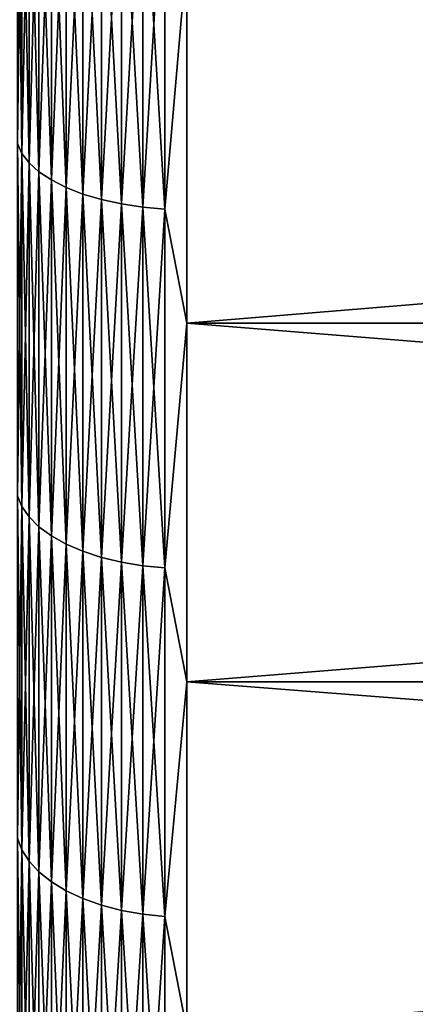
# Model space of a CAD drawing. Header units: metres. Extents: x -2 to 85, y -75 to 96.
# Tile 327 of 444: x 70.16 to 71.32, y 15.23 to 18.11. Entities that reach past the tile are written whole.
import ezdxf

# ---------------------------------------------------------------- set-up
doc = ezdxf.new("R2010")
doc.units = ezdxf.units.M
doc.layers.add('solid_20204500', color=7, linetype='CONTINUOUS')

msp = doc.modelspace()

# ---------------------------------------------------------------- linework, layer by layer
at = {"layer": 'solid_20204500'}
for points in [[(70.167053, 18.78006, 21.212383), (70.154274, 18.805655, 21.153496), (70.154274, 17.750223, 20.662731)], [(70.167053, 17.721691, -20.720253), (70.154274, 17.750223, -20.662731), (70.154274, 18.805655, -21.153496)], [(70.167053, 18.78006, -21.212383), (70.167053, 17.721691, -20.720253), (70.154274, 18.805655, -21.153496)], [(70.167053, 17.721691, 20.720253), (70.167053, 18.78006, 21.212383), (70.154274, 17.750223, 20.662731)], [(70.18811, 18.755348, 21.269236), (70.167053, 18.78006, 21.212383), (70.167053, 17.721691, 20.720253)], [(70.18811, 17.694143, -20.775785), (70.167053, 17.721691, -20.720253), (70.167053, 18.78006, -21.212383)], [(70.18811, 18.755348, -21.269236), (70.18811, 17.694143, -20.775785), (70.167053, 18.78006, -21.212383)], [(70.18811, 17.694143, 20.775785), (70.18811, 18.755348, 21.269236), (70.167053, 17.721691, 20.720253)], [(70.217087, 18.731947, 21.323076), (70.18811, 18.755348, 21.269236), (70.18811, 17.694143, 20.775785)], [(70.217087, 17.668055, -20.828377), (70.18811, 17.694143, -20.775785), (70.18811, 18.755348, -21.269236)], [(70.217087, 18.731947, -21.323076), (70.217087, 17.668055, -20.828377), (70.18811, 18.755348, -21.269236)], [(70.217087, 17.668055, 20.828377), (70.217087, 18.731947, 21.323076), (70.18811, 17.694143, 20.775785)], [(70.253479, 18.710255, 21.372984), (70.217087, 18.731947, 21.323076), (70.217087, 17.668055, 20.828377)], [(70.253479, 17.643873, -20.877127), (70.217087, 17.668055, -20.828377), (70.217087, 18.731947, -21.323076)], [(70.253479, 18.710255, -21.372984), (70.253479, 17.643873, -20.877127), (70.217087, 18.731947, -21.323076)], [(70.253479, 17.643873, 20.877127), (70.253479, 18.710255, 21.372984), (70.217087, 17.668055, 20.828377)], [(70.296677, 18.690643, 21.418102), (70.253479, 18.710255, 21.372984), (70.253479, 17.643873, 20.877127)], [(70.296677, 17.622011, -20.9212), (70.253479, 17.643873, -20.877127), (70.253479, 18.710255, -21.372984)], [(70.296677, 18.690643, -21.418102), (70.296677, 17.622011, -20.9212), (70.253479, 18.710255, -21.372984)], [(70.296677, 17.622011, 20.9212), (70.296677, 18.690643, 21.418102), (70.253479, 17.643873, 20.877127)], [(70.345932, 18.67345, 21.457659), (70.296677, 18.690643, 21.418102), (70.296677, 17.622011, 20.9212)], [(70.345932, 17.602844, -20.959837), (70.296677, 17.622011, -20.9212), (70.296677, 18.690643, -21.418102)], [(70.345932, 18.67345, -21.457659), (70.345932, 17.602844, -20.959837), (70.296677, 18.690643, -21.418102)], [(70.345932, 17.602844, 20.959837), (70.345932, 18.67345, 21.457659), (70.296677, 17.622011, 20.9212)], [(70.400398, 18.65897, 21.490974), (70.345932, 18.67345, 21.457659), (70.345932, 17.602844, 20.959837)], [(70.400398, 17.5867, -20.99238), (70.345932, 17.602844, -20.959837), (70.345932, 18.67345, -21.457659)], [(70.400398, 18.65897, -21.490974), (70.400398, 17.5867, -20.99238), (70.345932, 18.67345, -21.457659)], [(70.400398, 17.5867, 20.99238), (70.400398, 18.65897, 21.490974), (70.345932, 17.602844, 20.959837)], [(70.459145, 18.647449, 21.517477), (70.400398, 18.65897, 21.490974), (70.400398, 17.5867, 20.99238)], [(70.459145, 17.57386, -21.018269), (70.400398, 17.5867, -20.99238), (70.400398, 18.65897, -21.490974)], [(70.459145, 18.647449, -21.517477), (70.459145, 17.57386, -21.018269), (70.400398, 18.65897, -21.490974)], [(70.459145, 17.57386, 21.018269), (70.459145, 18.647449, 21.517477), (70.400398, 17.5867, 20.99238)], [(70.521156, 18.63909, 21.536715), (70.459145, 18.647449, 21.517477), (70.459145, 17.57386, 21.018269)], [(70.521156, 17.564539, -21.037058), (70.459145, 17.57386, -21.018269), (70.459145, 18.647449, -21.517477)], [(70.521156, 18.63909, -21.536715), (70.521156, 17.564539, -21.037058), (70.459145, 18.647449, -21.517477)], [(70.521156, 17.564539, 21.037058), (70.521156, 18.63909, 21.536715), (70.459145, 17.57386, 21.018269)], [(70.585388, 18.634029, 21.548353), (70.521156, 18.63909, 21.536715), (70.521156, 17.564539, 21.037058)], [(70.585388, 17.558899, -21.048429), (70.521156, 17.564539, -21.037058), (70.521156, 18.63909, -21.536715)], [(70.585388, 18.634029, -21.548353), (70.585388, 17.558899, -21.048429), (70.521156, 18.63909, -21.536715)], [(70.585388, 17.558899, 21.048429), (70.585388, 18.634029, 21.548353), (70.521156, 17.564539, 21.037058)], [(70.585388, 18.634029, -21.548353), (70.650002, 18.302433, -21.405775), (70.585388, 17.558899, -21.048429)], [(70.585388, 17.558899, 21.048429), (70.650002, 18.302433, 21.405775), (70.585388, 18.634029, 21.548353)], [(70.585388, 17.558899, -21.048429), (70.650002, 18.302433, -21.405775), (70.650002, 17.22575, -20.884577)], [(70.585388, 17.558899, 21.048429), (70.650002, 17.22575, 20.884577), (70.650002, 18.302433, 21.405775)], [(83.727272, 17.22575, -20.884577), (70.650002, 17.22575, -20.884577), (70.650002, 18.302433, -21.405775)], [(83.727272, 18.302433, -21.405775), (83.727272, 17.22575, -20.884577), (70.650002, 18.302433, -21.405775)], [(83.727272, 18.302433, 21.405775), (70.650002, 18.302433, 21.405775), (70.650002, 17.22575, 20.884577)], [(83.727272, 17.22575, 20.884577), (83.727272, 18.302433, 21.405775), (70.650002, 17.22575, 20.884577)], [(70.167053, 17.721691, 20.720253), (70.154274, 17.750223, 20.662731), (70.154274, 16.720896, 20.119349)], [(70.167053, 16.689497, -20.175356), (70.154274, 16.720896, -20.119349), (70.154274, 17.750223, -20.662731)], [(70.167053, 17.721691, -20.720253), (70.167053, 16.689497, -20.175356), (70.154274, 17.750223, -20.662731)], [(70.167053, 16.689497, 20.175356), (70.167053, 17.721691, 20.720253), (70.154274, 16.720896, 20.119349)], [(70.18811, 17.694143, 20.775785), (70.167053, 17.721691, 20.720253), (70.167053, 16.689497, 20.175356)], [(70.18811, 16.659182, -20.229429), (70.167053, 16.689497, -20.175356), (70.167053, 17.721691, -20.720253)], [(70.18811, 17.694143, -20.775785), (70.18811, 16.659182, -20.229429), (70.167053, 17.721691, -20.720253)], [(70.18811, 16.659182, 20.229429), (70.18811, 17.694143, 20.775785), (70.167053, 16.689497, 20.175356)], [(70.217087, 17.668055, 20.828377), (70.18811, 17.694143, 20.775785), (70.18811, 16.659182, 20.229429)], [(70.217087, 16.630474, -20.280638), (70.18811, 16.659182, -20.229429), (70.18811, 17.694143, -20.775785)], [(70.217087, 17.668055, -20.828377), (70.217087, 16.630474, -20.280638), (70.18811, 17.694143, -20.775785)], [(70.217087, 16.630474, 20.280638), (70.217087, 17.668055, 20.828377), (70.18811, 16.659182, 20.229429)], [(70.253479, 17.643873, 20.877127), (70.217087, 17.668055, 20.828377), (70.217087, 16.630474, 20.280638)], [(70.253479, 16.603863, -20.328106), (70.217087, 16.630474, -20.280638), (70.217087, 17.668055, -20.828377)], [(70.253479, 17.643873, -20.877127), (70.253479, 16.603863, -20.328106), (70.217087, 17.668055, -20.828377)], [(70.253479, 16.603863, 20.328106), (70.253479, 17.643873, 20.877127), (70.217087, 16.630474, 20.280638)], [(70.296677, 17.622011, 20.9212), (70.253479, 17.643873, 20.877127), (70.253479, 16.603863, 20.328106)], [(70.296677, 16.579805, -20.371019), (70.253479, 16.603863, -20.328106), (70.253479, 17.643873, -20.877127)], [(70.296677, 17.622011, -20.9212), (70.296677, 16.579805, -20.371019), (70.253479, 17.643873, -20.877127)], [(70.296677, 16.579805, 20.371019), (70.296677, 17.622011, 20.9212), (70.253479, 16.603863, 20.328106)], [(70.345932, 17.602844, 20.959837), (70.296677, 17.622011, 20.9212), (70.296677, 16.579805, 20.371019)], [(70.345932, 16.558714, -20.408642), (70.296677, 16.579805, -20.371019), (70.296677, 17.622011, -20.9212)], [(70.345932, 17.602844, -20.959837), (70.345932, 16.558714, -20.408642), (70.296677, 17.622011, -20.9212)], [(70.345932, 16.558714, 20.408642), (70.345932, 17.602844, 20.959837), (70.296677, 16.579805, 20.371019)], [(70.400398, 17.5867, 20.99238), (70.345932, 17.602844, 20.959837), (70.345932, 16.558714, 20.408642)], [(70.400398, 16.540951, -20.440329), (70.345932, 16.558714, -20.408642), (70.345932, 17.602844, -20.959837)], [(70.400398, 17.5867, -20.99238), (70.400398, 16.540951, -20.440329), (70.345932, 17.602844, -20.959837)], [(70.400398, 16.540951, 20.440329), (70.400398, 17.5867, 20.99238), (70.345932, 16.558714, 20.408642)], [(70.459145, 17.57386, 21.018269), (70.400398, 17.5867, 20.99238), (70.400398, 16.540951, 20.440329)], [(70.459145, 16.526819, -20.465534), (70.400398, 16.540951, -20.440329), (70.400398, 17.5867, -20.99238)], [(70.459145, 17.57386, -21.018269), (70.459145, 16.526819, -20.465534), (70.400398, 17.5867, -20.99238)], [(70.459145, 16.526819, 20.465534), (70.459145, 17.57386, 21.018269), (70.400398, 16.540951, 20.440329)], [(70.521156, 17.564539, 21.037058), (70.459145, 17.57386, 21.018269), (70.459145, 16.526819, 20.465534)], [(70.521156, 16.516562, -20.483831), (70.459145, 16.526819, -20.465534), (70.459145, 17.57386, -21.018269)], [(70.521156, 17.564539, -21.037058), (70.521156, 16.516562, -20.483831), (70.459145, 17.57386, -21.018269)], [(70.521156, 16.516562, 20.483831), (70.521156, 17.564539, 21.037058), (70.459145, 16.526819, 20.465534)], [(70.585388, 17.558899, 21.048429), (70.521156, 17.564539, 21.037058), (70.521156, 16.516562, 20.483831)], [(70.585388, 16.510355, -20.494904), (70.521156, 16.516562, -20.483831), (70.521156, 17.564539, -21.037058)], [(70.585388, 17.558899, -21.048429), (70.585388, 16.510355, -20.494904), (70.521156, 17.564539, -21.037058)], [(70.585388, 16.510355, 20.494904), (70.585388, 17.558899, 21.048429), (70.521156, 16.516562, 20.483831)], [(70.585388, 17.558899, -21.048429), (70.650002, 17.22575, -20.884577), (70.585388, 16.510355, -20.494904)], [(70.585388, 16.510355, 20.494904), (70.650002, 17.22575, 20.884577), (70.585388, 17.558899, 21.048429)], [(70.585388, 16.510355, -20.494904), (70.650002, 17.22575, -20.884577), (70.650002, 16.176983, -20.309265)], [(70.585388, 16.510355, 20.494904), (70.650002, 16.176983, 20.309265), (70.650002, 17.22575, 20.884577)], [(83.727272, 16.176983, -20.309265), (70.650002, 16.176983, -20.309265), (70.650002, 17.22575, -20.884577)], [(83.727272, 17.22575, -20.884577), (83.727272, 16.176983, -20.309265), (70.650002, 17.22575, -20.884577)], [(83.727272, 17.22575, 20.884577), (70.650002, 17.22575, 20.884577), (70.650002, 16.176983, 20.309265)], [(83.727272, 16.176983, 20.309265), (83.727272, 17.22575, 20.884577), (70.650002, 16.176983, 20.309265)], [(70.167053, 16.689497, 20.175356), (70.154274, 16.720896, 20.119349), (70.154274, 15.720289, 19.524729)], [(70.167053, 15.686105, -19.579082), (70.154274, 15.720289, -19.524729), (70.154274, 16.720896, -20.119349)], [(70.167053, 16.689497, -20.175356), (70.167053, 15.686105, -19.579082), (70.154274, 16.720896, -20.119349)], [(70.167053, 15.686105, 19.579082), (70.167053, 16.689497, 20.175356), (70.154274, 15.720289, 19.524729)], [(70.18811, 16.659182, 20.229429), (70.167053, 16.689497, 20.175356), (70.167053, 15.686105, 19.579082)], [(70.18811, 15.653102, -19.631557), (70.167053, 15.686105, -19.579082), (70.167053, 16.689497, -20.175356)], [(70.18811, 16.659182, -20.229429), (70.18811, 15.653102, -19.631557), (70.167053, 16.689497, -20.175356)], [(70.18811, 15.653102, 19.631557), (70.18811, 16.659182, 20.229429), (70.167053, 15.686105, 19.579082)], [(70.217087, 16.630474, 20.280638), (70.18811, 16.659182, 20.229429), (70.18811, 15.653102, 19.631557)], [(70.217087, 15.621846, -19.681253), (70.18811, 15.653102, -19.631557), (70.18811, 16.659182, -20.229429)], [(70.217087, 16.630474, -20.280638), (70.217087, 15.621846, -19.681253), (70.18811, 16.659182, -20.229429)], [(70.217087, 15.621846, 19.681253), (70.217087, 16.630474, 20.280638), (70.18811, 15.653102, 19.631557)], [(70.253479, 16.603863, 20.328106), (70.217087, 16.630474, 20.280638), (70.217087, 15.621846, 19.681253)], [(70.253479, 15.592875, -19.727318), (70.217087, 15.621846, -19.681253), (70.217087, 16.630474, -20.280638)], [(70.253479, 16.603863, -20.328106), (70.253479, 15.592875, -19.727318), (70.217087, 16.630474, -20.280638)], [(70.253479, 15.592875, 19.727318), (70.253479, 16.603863, 20.328106), (70.217087, 15.621846, 19.681253)], [(70.296677, 16.579805, 20.371019), (70.253479, 16.603863, 20.328106), (70.253479, 15.592875, 19.727318)], [(70.296677, 15.566683, -19.768963), (70.253479, 15.592875, -19.727318), (70.253479, 16.603863, -20.328106)], [(70.296677, 16.579805, -20.371019), (70.296677, 15.566683, -19.768963), (70.253479, 16.603863, -20.328106)], [(70.296677, 15.566683, 19.768963), (70.296677, 16.579805, 20.371019), (70.253479, 15.592875, 19.727318)], [(70.345932, 16.558714, 20.408642), (70.296677, 16.579805, 20.371019), (70.296677, 15.566683, 19.768963)], [(70.345932, 15.54372, -19.805473), (70.296677, 15.566683, -19.768963), (70.296677, 16.579805, -20.371019)], [(70.345932, 16.558714, -20.408642), (70.345932, 15.54372, -19.805473), (70.296677, 16.579805, -20.371019)], [(70.345932, 15.54372, 19.805473), (70.345932, 16.558714, 20.408642), (70.296677, 15.566683, 19.768963)], [(70.400398, 16.540951, 20.440329), (70.345932, 16.558714, 20.408642), (70.345932, 15.54372, 19.805473)], [(70.400398, 15.524381, -19.836224), (70.345932, 15.54372, -19.805473), (70.345932, 16.558714, -20.408642)], [(70.400398, 16.540951, -20.440329), (70.400398, 15.524381, -19.836224), (70.345932, 16.558714, -20.408642)], [(70.400398, 15.524381, 19.836224), (70.400398, 16.540951, 20.440329), (70.345932, 15.54372, 19.805473)], [(70.459145, 16.526819, 20.465534), (70.400398, 16.540951, 20.440329), (70.400398, 15.524381, 19.836224)], [(70.459145, 15.508996, -19.860685), (70.400398, 15.524381, -19.836224), (70.400398, 16.540951, -20.440329)], [(70.459145, 16.526819, -20.465534), (70.459145, 15.508996, -19.860685), (70.400398, 16.540951, -20.440329)], [(70.459145, 15.508996, 19.860685), (70.459145, 16.526819, 20.465534), (70.400398, 15.524381, 19.836224)], [(70.521156, 16.516562, 20.483831), (70.459145, 16.526819, 20.465534), (70.459145, 15.508996, 19.860685)], [(70.521156, 15.497829, -19.878441), (70.459145, 15.508996, -19.860685), (70.459145, 16.526819, -20.465534)], [(70.521156, 16.516562, -20.483831), (70.521156, 15.497829, -19.878441), (70.459145, 16.526819, -20.465534)], [(70.521156, 15.497829, 19.878441), (70.521156, 16.516562, 20.483831), (70.459145, 15.508996, 19.860685)], [(70.585388, 16.510355, 20.494904), (70.521156, 16.516562, 20.483831), (70.521156, 15.497829, 19.878441)], [(70.585388, 15.491072, -19.889185), (70.521156, 15.497829, -19.878441), (70.521156, 16.516562, -20.483831)], [(70.585388, 16.510355, -20.494904), (70.585388, 15.491072, -19.889185), (70.521156, 16.516562, -20.483831)], [(70.585388, 15.491072, 19.889185), (70.585388, 16.510355, 20.494904), (70.521156, 15.497829, 19.878441)], [(70.585388, 16.510355, -20.494904), (70.650002, 16.176983, -20.309265), (70.585388, 15.491072, -19.889185)], [(70.585388, 15.491072, 19.889185), (70.650002, 16.176983, 20.309265), (70.585388, 16.510355, 20.494904)], [(70.585388, 15.491072, -19.889185), (70.650002, 16.176983, -20.309265), (70.650002, 15.158851, -19.681334)], [(70.585388, 15.491072, 19.889185), (70.650002, 15.158851, 19.681334), (70.650002, 16.176983, 20.309265)], [(83.727272, 15.158851, -19.681334), (70.650002, 15.158851, -19.681334), (70.650002, 16.176983, -20.309265)], [(83.727272, 16.176983, -20.309265), (83.727272, 15.158851, -19.681334), (70.650002, 16.176983, -20.309265)], [(83.727272, 16.176983, 20.309265), (70.650002, 16.176983, 20.309265), (70.650002, 15.158851, 19.681334)], [(83.727272, 15.158851, 19.681334), (83.727272, 16.176983, 20.309265), (70.650002, 15.158851, 19.681334)], [(70.167053, 15.686105, 19.579082), (70.154274, 15.720289, 19.524729), (70.154274, 14.750954, 18.88039)], [(70.167053, 14.714071, -18.932951), (70.154274, 14.750954, -18.88039), (70.154274, 15.720289, -19.524729)], [(70.167053, 15.686105, -19.579082), (70.167053, 14.714071, -18.932951), (70.154274, 15.720289, -19.524729)], [(70.167053, 14.714071, 18.932951), (70.167053, 15.686105, 19.579082), (70.154274, 14.750954, 18.88039)], [(70.18811, 15.653102, 19.631557), (70.167053, 15.686105, 19.579082), (70.167053, 14.714071, 18.932951)], [(70.18811, 14.678463, -18.983692), (70.167053, 14.714071, -18.932951), (70.167053, 15.686105, -19.579082)], [(70.18811, 15.653102, -19.631557), (70.18811, 14.678463, -18.983692), (70.167053, 15.686105, -19.579082)], [(70.18811, 14.678463, 18.983692), (70.18811, 15.653102, 19.631557), (70.167053, 14.714071, 18.932951)], [(70.217087, 15.621846, 19.681253), (70.18811, 15.653102, 19.631557), (70.18811, 14.678463, 18.983692)], [(70.217087, 14.644741, -19.031748), (70.18811, 14.678463, -18.983692), (70.18811, 15.653102, -19.631557)], [(70.217087, 15.621846, -19.681253), (70.217087, 14.644741, -19.031748), (70.18811, 15.653102, -19.631557)], [(70.217087, 14.644741, 19.031748), (70.217087, 15.621846, 19.681253), (70.18811, 14.678463, 18.983692)], [(70.253479, 15.592875, 19.727318), (70.217087, 15.621846, 19.681253), (70.217087, 14.644741, 19.031748)], [(70.253479, 14.613482, -19.076294), (70.217087, 14.644741, -19.031748), (70.217087, 15.621846, -19.681253)], [(70.253479, 15.592875, -19.727318), (70.253479, 14.613482, -19.076294), (70.217087, 15.621846, -19.681253)], [(70.253479, 14.613482, 19.076294), (70.253479, 15.592875, 19.727318), (70.217087, 14.644741, 19.031748)], [(70.296677, 15.566683, 19.768963), (70.253479, 15.592875, 19.727318), (70.253479, 14.613482, 19.076294)], [(70.296677, 14.585223, -19.116564), (70.253479, 14.613482, -19.076294), (70.253479, 15.592875, -19.727318)], [(70.296677, 15.566683, -19.768963), (70.296677, 14.585223, -19.116564), (70.253479, 15.592875, -19.727318)], [(70.296677, 14.585223, 19.116564), (70.296677, 15.566683, 19.768963), (70.253479, 14.613482, 19.076294)], [(70.345932, 15.54372, 19.805473), (70.296677, 15.566683, 19.768963), (70.296677, 14.585223, 19.116564)], [(70.345932, 14.560448, -19.151869), (70.296677, 14.585223, -19.116564), (70.296677, 15.566683, -19.768963)], [(70.345932, 15.54372, -19.805473), (70.345932, 14.560448, -19.151869), (70.296677, 15.566683, -19.768963)], [(70.345932, 14.560448, 19.151869), (70.345932, 15.54372, 19.805473), (70.296677, 14.585223, 19.116564)], [(70.400398, 15.524381, 19.836224), (70.345932, 15.54372, 19.805473), (70.345932, 14.560448, 19.151869)], [(70.400398, 14.539581, -19.181604), (70.345932, 14.560448, -19.151869), (70.345932, 15.54372, -19.805473)], [(70.400398, 15.524381, -19.836224), (70.400398, 14.539581, -19.181604), (70.345932, 15.54372, -19.805473)], [(70.400398, 14.539581, 19.181604), (70.400398, 15.524381, 19.836224), (70.345932, 14.560448, 19.151869)], [(70.459145, 15.508996, 19.860685), (70.400398, 15.524381, 19.836224), (70.400398, 14.539581, 19.181604)], [(70.459145, 14.522982, -19.205259), (70.400398, 14.539581, -19.181604), (70.400398, 15.524381, -19.836224)], [(70.459145, 15.508996, -19.860685), (70.459145, 14.522982, -19.205259), (70.400398, 15.524381, -19.836224)], [(70.459145, 14.522982, 19.205259), (70.459145, 15.508996, 19.860685), (70.400398, 14.539581, 19.181604)], [(70.521156, 15.497829, 19.878441), (70.459145, 15.508996, 19.860685), (70.459145, 14.522982, 19.205259)], [(70.521156, 14.510934, -19.222429), (70.459145, 14.522982, -19.205259), (70.459145, 15.508996, -19.860685)], [(70.521156, 15.497829, -19.878441), (70.521156, 14.510934, -19.222429), (70.459145, 15.508996, -19.860685)], [(70.521156, 14.510934, 19.222429), (70.521156, 15.497829, 19.878441), (70.459145, 14.522982, 19.205259)], [(70.585388, 15.491072, 19.889185), (70.521156, 15.497829, 19.878441), (70.521156, 14.510934, 19.222429)], [(70.585388, 14.503643, -19.232819), (70.521156, 14.510934, -19.222429), (70.521156, 15.497829, -19.878441)], [(70.585388, 15.491072, -19.889185), (70.585388, 14.503643, -19.232819), (70.521156, 15.497829, -19.878441)], [(70.585388, 14.503643, 19.232819), (70.585388, 15.491072, 19.889185), (70.521156, 14.510934, 19.222429)], [(70.585388, 15.491072, -19.889185), (70.650002, 15.158851, -19.681334), (70.585388, 14.503643, -19.232819)], [(70.585388, 14.503643, 19.232819), (70.650002, 15.158851, 19.681334), (70.585388, 15.491072, 19.889185)]]:
    msp.add_3dface(points, dxfattribs=at)

doc.saveas('drawing.dxf')
